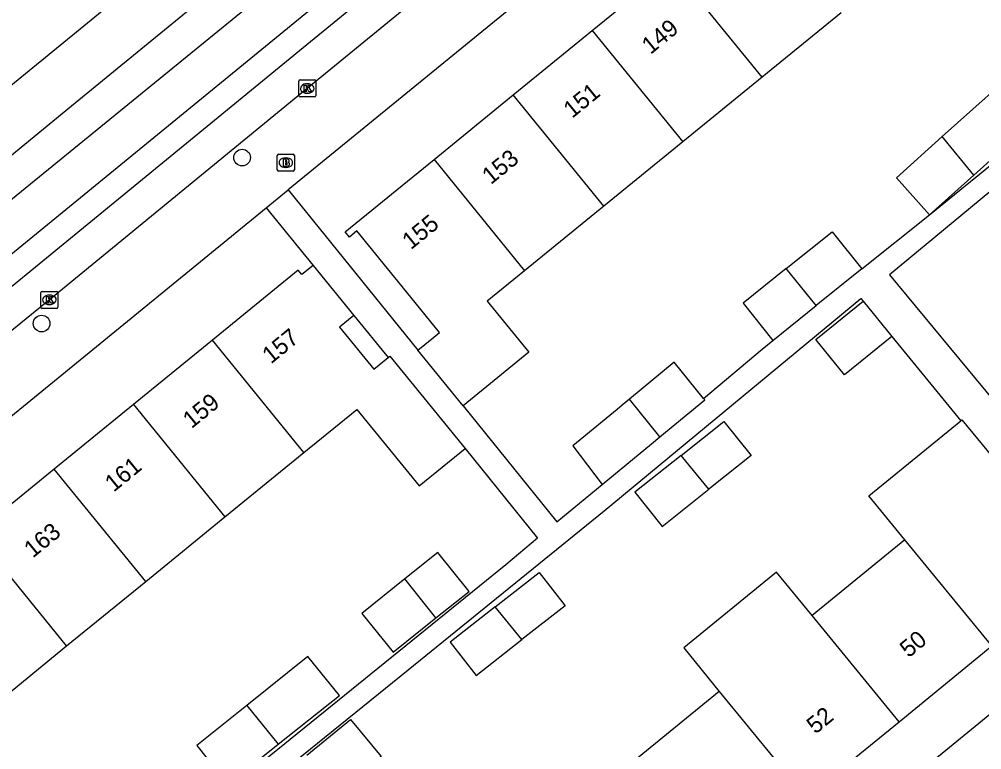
# Model space of a CAD drawing. Extents: x 162532 to 163264, y 381233 to 382042.
# Drawn here: x 162643.8 to 162700.3, y 381881.4 to 381924.3 of the extents above; entities that cross this region are included whole.
import ezdxf

# ---------------------------------------------------------------- set-up
doc = ezdxf.new("R2010")
doc.units = 0
for name, color, linetype in [('IMGEO_Boom', 7, 'Continuous'), ('IMGEO_Brandkraan', 7, 'Continuous'), ('IMGEO_Kolk', 7, 'Continuous'), ('IMGEO_Pand', 7, 'Continuous'), ('IMGEO_Pand_nummerreeks', 7, 'Continuous'), ('IMGEO_Rijbaan_lokaal_gesloten', 7, 'Continuous'), ('IMGEO_Rijbaan_lokaal_open', 7, 'Continuous'), ('IMGEO_Rijbaan_regionaal_gesloten', 7, 'Continuous'), ('IMGEO_Voetpad_gesloten', 7, 'Continuous'), ('IMGEO_Voetpad_open', 7, 'Continuous')]:
    doc.layers.add(name, color=color, linetype=linetype)

msp = doc.modelspace()

# ---------------------------------------------------------------- linework, layer by layer
at = {"layer": 'IMGEO_Boom'}
for centre in [(162656.859, 381916.165), (162645.08, 381906.419)]:
    msp.add_circle(centre, 0.489, dxfattribs=at)
at = {"layer": 'IMGEO_Brandkraan'}
for p, q in [((162658.927, 381915.445), (162658.927, 381916.297)), ((162659.002, 381916.371), (162659.854, 381916.371)), ((162659.415, 381916.151), (162659.44, 381916.151)), ((162659.928, 381916.297), (162659.928, 381915.445)), ((162659.438, 381915.591), (162659.413, 381915.591)), ((162659.854, 381915.371), (162659.002, 381915.371))]:
    msp.add_line(p, q, dxfattribs=at)
for points in [[(162658.927, 381915.445), (162658.927, 381916.297)], [(162659.002, 381916.371), (162659.854, 381916.371)], [(162659.275, 381916.071), (162659.275, 381915.671), (162659.488, 381915.671)], [(162659.506, 381916.071), (162659.275, 381916.071)], [(162659.454, 381915.99), (162659.4, 381915.99), (162659.4, 381915.914)], [(162659.928, 381916.297), (162659.928, 381915.445)], [(162659.4, 381915.914), (162659.453, 381915.914)], [(162659.462, 381915.838), (162659.4, 381915.838), (162659.4, 381915.757)], [(162659.4, 381915.757), (162659.462, 381915.757)], [(162659.854, 381915.371), (162659.002, 381915.371)]]:
    msp.add_lwpolyline(points, dxfattribs=at)
for centre, radius, start, end in [((162659.004, 381916.295), 0.0765, 91.552, 178.448), ((162659.004, 381916.295), 0.0765, 91.552, 178.448), ((162659.455, 381915.952), 0.0379, 267.8285, 90.9355), ((162659.51, 381915.926), 0.145, 59.4692, 91.5367), ((162659.535, 381915.973), 0.0922, 285.5137, 58.1501), ((162659.852, 381916.295), 0.0765, 1.552, 88.448), ((162659.852, 381916.295), 0.0765, 1.552, 88.448), ((162659.004, 381915.447), 0.0765, 181.552, 268.448), ((162659.004, 381915.447), 0.0765, 181.552, 268.448), ((162659.463, 381915.797), 0.0404, 269.8759, 90.5077), ((162659.494, 381915.922), 0.251, 268.6676, 293.5347), ((162659.54, 381915.781), 0.105, 301.3115, 78.989), ((162659.852, 381915.447), 0.0765, 271.552, 358.448), ((162659.852, 381915.447), 0.0765, 271.552, 358.448)]:
    msp.add_arc(centre, radius, start, end, dxfattribs=at)
for centre, major_axis, ratio, start_param, end_param in [((162659.414, 381915.871), (-0.387, 0.002), 0.722429, 4.712389, 7.853982), ((162659.439, 381915.871), (-0.39, 0.002), 0.717154, 1.570796, 4.712389)]:
    msp.add_ellipse(centre, major_axis=major_axis, ratio=ratio, start_param=start_param, end_param=end_param, dxfattribs=at)
at = {"layer": 'IMGEO_Kolk'}
for p, q in [((162660.187, 381919.802), (162660.187, 381920.654)), ((162660.262, 381920.728), (162661.114, 381920.728)), ((162661.188, 381920.654), (162661.188, 381919.802)), ((162660.698, 381919.948), (162660.673, 381919.948)), ((162660.675, 381920.508), (162660.7, 381920.508)), ((162661.114, 381919.728), (162660.262, 381919.728)), ((162645.034, 381907.384), (162645.034, 381908.236)), ((162645.109, 381908.31), (162645.961, 381908.31)), ((162645.522, 381908.09), (162645.547, 381908.09)), ((162646.035, 381908.236), (162646.035, 381907.384)), ((162645.545, 381907.53), (162645.52, 381907.53)), ((162645.961, 381907.31), (162645.109, 381907.31))]:
    msp.add_line(p, q, dxfattribs=at)
for points in [[(162660.187, 381919.802), (162660.187, 381920.654)], [(162660.262, 381920.728), (162661.114, 381920.728)], [(162661.188, 381920.654), (162661.188, 381919.802)], [(162660.508, 381920.428), (162660.631, 381920.428), (162660.631, 381920.277), (162660.761, 381920.428), (162660.925, 381920.428), (162660.779, 381920.277), (162660.932, 381920.028), (162660.78, 381920.028), (162660.695, 381920.192), (162660.631, 381920.125), (162660.631, 381920.028), (162660.508, 381920.028), (162660.508, 381920.428)], [(162661.114, 381919.728), (162660.262, 381919.728)], [(162645.034, 381907.384), (162645.034, 381908.236)], [(162645.109, 381908.31), (162645.961, 381908.31)], [(162646.035, 381908.236), (162646.035, 381907.384)], [(162645.355, 381908.01), (162645.478, 381908.01), (162645.478, 381907.859), (162645.608, 381908.01), (162645.772, 381908.01), (162645.626, 381907.859), (162645.779, 381907.61), (162645.627, 381907.61), (162645.542, 381907.774), (162645.478, 381907.707), (162645.478, 381907.61), (162645.355, 381907.61), (162645.355, 381908.01)], [(162645.961, 381907.31), (162645.109, 381907.31)]]:
    msp.add_lwpolyline(points, dxfattribs=at)
for centre, start, end in [((162660.264, 381920.652), 91.552, 178.448), ((162660.264, 381920.652), 91.552, 178.448), ((162661.112, 381920.652), 1.552, 88.448), ((162661.112, 381920.652), 1.552, 88.448), ((162660.264, 381919.804), 181.552, 268.448), ((162660.264, 381919.804), 181.552, 268.448), ((162661.112, 381919.804), 271.552, 358.448), ((162661.112, 381919.804), 271.552, 358.448), ((162645.111, 381908.234), 91.552, 178.448), ((162645.111, 381908.234), 91.552, 178.448), ((162645.959, 381908.234), 1.552, 88.448), ((162645.959, 381908.234), 1.552, 88.448), ((162645.111, 381907.386), 181.552, 268.448), ((162645.111, 381907.386), 181.552, 268.448), ((162645.959, 381907.386), 271.552, 358.448), ((162645.959, 381907.386), 271.552, 358.448)]:
    msp.add_arc(centre, 0.0765, start, end, dxfattribs=at)
for centre, major_axis, ratio, start_param, end_param in [((162660.674, 381920.228), (-0.387, 0.002), 0.722429, 4.712389, 7.853982), ((162660.699, 381920.228), (-0.39, 0.002), 0.717154, 1.570796, 4.712389), ((162645.521, 381907.81), (-0.387, 0.002), 0.722429, 4.712389, 7.853982), ((162645.546, 381907.81), (-0.39, 0.002), 0.717154, 1.570796, 4.712389)]:
    msp.add_ellipse(centre, major_axis=major_axis, ratio=ratio, start_param=start_param, end_param=end_param, dxfattribs=at)
at = {"layer": 'IMGEO_Pand'}
for points in [[(162677.437, 381923.638), (162682.089, 381927.429)], [(162687.416, 381920.89), (162682.089, 381927.429)], [(162692.067, 381924.68), (162687.416, 381920.89)], [(162672.786, 381919.847), (162677.437, 381923.638)], [(162677.437, 381923.638), (162682.764, 381917.099)], [(162698.001, 381917.398), (162703.221, 381922.06), (162705.164, 381919.885), (162699.846, 381915.135)], [(162687.416, 381920.89), (162682.764, 381917.099)], [(162668.135, 381916.057), (162672.786, 381919.847)], [(162678.113, 381913.309), (162672.786, 381919.847)], [(162697.245, 381912.812), (162695.302, 381914.987), (162698.001, 381917.398)], [(162699.846, 381915.135), (162698.001, 381917.398)], [(162682.764, 381917.099), (162678.113, 381913.309)], [(162667.186, 381904.852), (162668.012, 381905.525), (162668.465, 381905.894), (162666.515, 381908.287), (162663.607, 381911.855), (162663.168, 381911.497), (162662.917, 381911.805), (162668.135, 381916.057)], [(162668.135, 381916.057), (162673.462, 381909.519)], [(162699.846, 381915.135), (162697.245, 381912.812)], [(162678.113, 381913.309), (162673.462, 381909.519)], [(162688.834, 381909.65), (162691.524, 381911.813), (162693.276, 381909.635)], [(162661.029, 381909.836), (162660.363, 381909.293), (162660.154, 381909.549), (162655.119, 381905.446)], [(162661.029, 381909.836), (162663.429, 381906.89)], [(162673.462, 381909.519), (162671.264, 381907.728), (162673.707, 381904.731), (162669.848, 381901.586)], [(162688.834, 381909.65), (162686.292, 381907.606), (162688.044, 381905.427)], [(162690.6, 381907.483), (162688.834, 381909.65)], [(162693.276, 381909.635), (162690.6, 381907.483)], [(162695.028, 381905.666), (162692.252, 381903.408), (162690.568, 381905.478), (162693.344, 381907.736)], [(162693.344, 381907.736), (162695.028, 381905.666)], [(162688.044, 381905.427), (162690.6, 381907.483)], [(162663.429, 381906.89), (162662.583, 381906.201), (162664.594, 381903.734), (162665.438, 381904.421)], [(162655.119, 381905.446), (162650.468, 381901.655)], [(162660.495, 381898.846), (162655.119, 381905.446)], [(162669.848, 381901.586), (162667.186, 381904.852)], [(162665.438, 381904.421), (162665.54, 381904.504), (162669.961, 381899.078)], [(162683.971, 381902.024), (162682.246, 381904.14), (162679.615, 381901.968)], [(162679.615, 381901.968), (162679.188, 381901.615), (162678.889, 381901.368), (162676.294, 381899.225), (162678.018, 381896.966)], [(162681.409, 381899.766), (162679.615, 381901.968)], [(162681.409, 381899.766), (162684.041, 381901.938), (162683.971, 381902.024)], [(162650.468, 381901.655), (162645.817, 381897.866)], [(162650.468, 381901.655), (162655.844, 381895.056)], [(162660.495, 381898.846), (162663.596, 381901.373), (162667.26, 381896.876), (162669.961, 381899.078)], [(162699.084, 381900.707), (162699.158, 381900.768), (162701.263, 381898.194), (162701.356, 381898.27), (162703.292, 381895.906), (162706.254, 381892.289), (162706.551, 381892.533), (162706.757, 381892.281), (162706.449, 381892.03)], [(162682.651, 381898.659), (162685.169, 381900.663), (162686.764, 381898.661), (162684.274, 381896.679)], [(162695.796, 381893.722), (162693.691, 381896.296), (162699.084, 381900.707)], [(162678.018, 381896.966), (162680.912, 381899.355), (162681.409, 381899.766)], [(162655.844, 381895.056), (162660.495, 381898.846)], [(162682.651, 381898.659), (162679.943, 381896.503), (162681.537, 381894.5), (162684.274, 381896.679)], [(162684.274, 381896.679), (162682.651, 381898.659)], [(162645.817, 381897.866), (162641.166, 381894.075)], [(162651.193, 381891.266), (162645.817, 381897.866)], [(162651.193, 381891.266), (162655.844, 381895.056)], [(162646.542, 381887.476), (162641.166, 381894.075)], [(162695.796, 381893.722), (162690.347, 381889.266)], [(162700.904, 381887.488), (162695.796, 381893.722)], [(162668.251, 381889.121), (162670.196, 381890.679), (162668.361, 381892.97), (162666.416, 381891.413)], [(162671.725, 381889.777), (162674.313, 381891.801), (162675.848, 381889.839), (162673.304, 381887.85)], [(162690.347, 381889.266), (162688.258, 381891.821), (162682.808, 381887.364), (162684.897, 381884.809)], [(162646.542, 381887.476), (162651.193, 381891.266)], [(162666.416, 381891.413), (162663.887, 381889.388), (162665.741, 381887.111), (162668.251, 381889.121)], [(162668.251, 381889.121), (162666.416, 381891.413)], [(162671.725, 381889.777), (162669.08, 381887.709), (162670.614, 381885.747), (162673.304, 381887.85)], [(162673.304, 381887.85), (162671.725, 381889.777)], [(162695.458, 381883.027), (162690.347, 381889.266)], [(162641.891, 381883.686), (162646.542, 381887.476)], [(162695.458, 381883.027), (162700.904, 381887.488)], [(162658.985, 381881.701), (162662.576, 381884.577), (162660.722, 381886.854), (162657.13, 381883.978)], [(162684.897, 381884.809), (162679.447, 381880.352)], [(162684.897, 381884.809), (162690.012, 381878.567)], [(162657.13, 381883.978), (162654.189, 381881.623), (162656.025, 381879.331), (162658.985, 381881.701)], [(162657.13, 381883.978), (162658.985, 381881.701)], [(162660.665, 381881.061), (162663.227, 381883.167), (162665.03, 381880.975), (162662.464, 381878.865)], [(162690.012, 381878.567), (162695.458, 381883.027)]]:
    msp.add_lwpolyline(points, dxfattribs=at)
at = {"layer": 'IMGEO_Rijbaan_lokaal_gesloten'}
for points in [[(162734.879, 381983.414), (162719.334, 381970.721), (162660.667, 381922.782), (162621.159, 381890.444), (162606.537, 381878.623)], [(162690.659, 381949.234), (162620.312, 381891.687), (162605.631, 381879.753)]]:
    msp.add_lwpolyline(points, dxfattribs=at)
at = {"layer": 'IMGEO_Rijbaan_lokaal_open'}
msp.add_lwpolyline([(162603.985, 381881.713), (162607.58, 381884.559), (162623.559, 381897.652), (162657.024, 381924.879), (162674.516, 381939.191), (162688.899, 381951.026), (162689.109, 381951.165)], dxfattribs=at)
at = {"layer": 'IMGEO_Rijbaan_regionaal_gesloten'}
for points in [[(162536.507, 381827.181), (162540.157, 381830.785), (162552.383, 381842.71), (162567.001, 381856.379), (162572.096, 381861.048), (162587.252, 381874.266), (162599.477, 381884.467), (162624.285, 381904.911), (162662.123, 381935.842), (162667.509, 381940.274), (162683.823, 381953.589), (162710.356, 381975.317), (162716.011, 381979.972), (162720.796, 381983.875), (162725.296, 381987.518), (162732.266, 381992.774), (162738.678, 381997.54), (162745.062, 382002.248), (162751.538, 382007.048), (162758.019, 382011.857), (162764.398, 382016.604), (162770.791, 382021.331), (162777.282, 382026.141), (162780.539, 382028.529)], [(162562.147, 381847.417), (162563.048, 381848.267), (162568.79, 381853.73), (162570.541, 381855.349), (162576.654, 381860.802), (162581.631, 381865.192), (162587.814, 381870.584), (162593.659, 381875.675), (162600.282, 381881.209), (162616.901, 381894.769), (162628.275, 381903.978), (162646.842, 381919.202), (162662.907, 381932.358), (162665.643, 381934.608), (162671.529, 381939.448), (162680.739, 381946.928), (162688.64, 381953.42), (162696.581, 381959.932), (162705.643, 381967.393), (162712.504, 381972.937), (162718.866, 381978.131), (162722.177, 381980.799), (162726.008, 381983.557)]]:
    msp.add_lwpolyline(points, dxfattribs=at)
at = {"layer": 'IMGEO_Voetpad_gesloten'}
msp.add_lwpolyline([(162708.484, 381889.327), (162705.634, 381887.408), (162659.283, 381849.513)], dxfattribs=at)
at = {"layer": 'IMGEO_Voetpad_open'}
for points in [[(162733.629, 381980.885), (162733.544, 381980.135), (162733.168, 381979.496), (162726.796, 381974.271), (162710.873, 381961.232), (162692.562, 381946.284), (162678.17, 381934.546), (162660.687, 381920.23), (162645.534, 381907.811), (162628.02, 381893.546), (162627.054, 381892.753)], [(162689.864, 381939.01), (162659.562, 381914.267)], [(162697.245, 381912.812), (162705.64, 381919.61), (162697.841, 381929.242), (162689.864, 381939.01)], [(162711.245, 381922.543), (162700.79, 381914.151), (162694.895, 381909.274), (162701.032, 381901.887)], [(162658.271, 381913.213), (162659.562, 381914.267)], [(162659.562, 381914.267), (162667.186, 381904.852)], [(162629.198, 381889.473), (162658.271, 381913.213)], [(162658.271, 381913.213), (162661.029, 381909.836)], [(162693.276, 381909.635), (162697.245, 381912.812)], [(162652.276, 381874.469), (162657.294, 381878.532), (162666.617, 381886.082), (162678.141, 381895.414), (162693.22, 381907.888), (162693.344, 381907.736)], [(162663.429, 381906.89), (162665.438, 381904.421)], [(162683.971, 381902.024), (162687.412, 381904.919), (162688.044, 381905.427)], [(162695.028, 381905.666), (162699.084, 381900.707)], [(162669.848, 381901.586), (162675.361, 381894.778), (162678.018, 381896.966)], [(162669.961, 381899.078), (162674.22, 381893.818), (162672.352, 381892.247), (162656.174, 381879.145), (162649.096, 381873.476), (162644.684, 381869.964), (162636.959, 381879.667)]]:
    msp.add_lwpolyline(points, dxfattribs=at)

# ---------------------------------------------------------------- texts
at = {"layer": 'IMGEO_Pand_nummerreeks'}
for s, rotation, p in [('149', 39.1778, (162680.858, 381922.195)), ('151', 39.1778, (162676.253, 381918.442)), ('153', 39.1778, (162671.471, 381914.544)), ('155', 39.1778, (162666.777, 381910.719)), ('157', 39.1789, (162658.553, 381904.013)), ('159', 39.177, (162653.888, 381900.212)), ('161', 39.177, (162649.311, 381896.482)), ('163', 39.177, (162644.558, 381892.609)), ('50', 39.3173, (162696.022, 381886.746)), ('52', 39.3173, (162690.547, 381882.263))]:
    msp.add_text(s, height=1, rotation=rotation, dxfattribs=at).set_placement(p)

doc.saveas('drawing.dxf')
